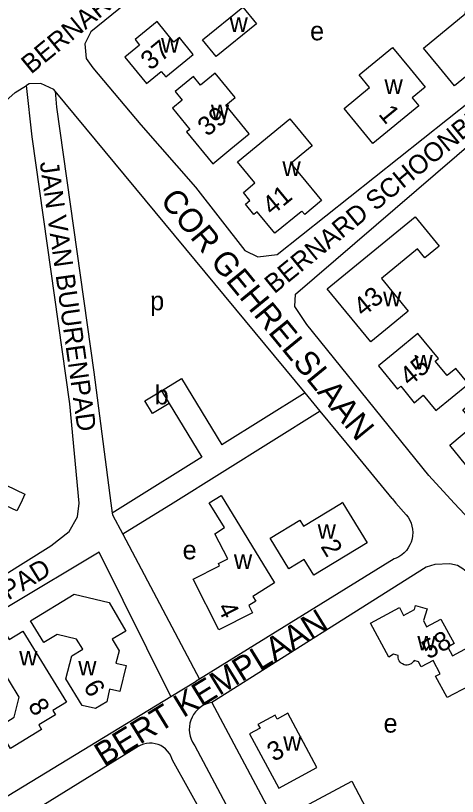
# Model space of a CAD drawing. Extents: x 156721 to 158827, y 386657 to 388950.
# Drawn here: x 157939.6 to 158033, y 387188 to 387353.1 of the extents above; entities that cross this region are included whole.
import ezdxf

# ---------------------------------------------------------------- set-up
doc = ezdxf.new("R2010")
doc.units = 0
for name, color, linetype in [('BLT_Basislijn', 7, 'Continuous'), ('BLT_Bebouwing', 7, 'Continuous'), ('BLT_Centroide', 7, 'Continuous'), ('BLT_Huisnummer', 7, 'Continuous'), ('BLT_Straatnaam', 7, 'Continuous'), ('BLT_Straatnaam_verkleind', 7, 'Continuous')]:
    doc.layers.add(name, color=color, linetype=linetype)

msp = doc.modelspace()

# ---------------------------------------------------------------- linework, layer by layer
at = {"layer": 'BLT_Basislijn'}
for p, q in [((158000.82, 387273.29), (157948.01, 387337.05)), ((157998.81, 387294.14), (158040.29, 387329.84)), ((157998.65, 387291.58), (157998.81, 387294.14)), ((158001.18, 387287.72), (157998.65, 387291.58)), ((158026.98, 387255.78), (158001.18, 387287.72)), ((157970.44, 387273.72), (157974.71, 387276.32)), ((157974.71, 387276.32), (157983.22, 387262.32)), ((158000.82, 387273.29), (157983.22, 387262.32)), ((158004.03, 387269.4), (158000.82, 387273.29)), ((157972.06, 387271.07), (157978.98, 387259.68)), ((158004.03, 387269.4), (157972.9, 387250)), ((157978.98, 387259.68), (157963.44, 387250)), ((158032.35, 387250), (158026.98, 387255.78)), ((158019.21, 387250.92), (158020.01, 387250)), ((157959.75, 387250), (157960.03, 387247.87)), ((157963.44, 387250), (157960.03, 387247.87)), ((157972.9, 387250), (157962.27, 387243.38)), ((158020.01, 387250), (158022.17, 387247.53)), ((157962.27, 387243.38), (157978.51, 387212.78)), ((158019.68, 387238.19), (157978.51, 387212.78)), ((157972.45, 387209.08), (157977.82, 387212.35)), ((157978.51, 387212.78), (157977.82, 387212.35)), ((157977.51, 387198.65), (157989.02, 387176.97))]:
    msp.add_line(p, q, dxfattribs=at)
for points in [[(158050, 387375.02), (158049.49, 387375.73), (158048.37, 387376.34), (158031.13, 387379.93), (158003.61, 387384.4), (157998.01, 387384.1), (157955.51, 387349.64), (157954.23, 387347.08), (157954.56, 387344.01), (157955.96, 387341.99), (157966.08, 387329.93), (157977.64, 387316.81), (157988.08, 387303.39), (157990.8, 387302.06), (157994.9, 387302.57), (158036.09, 387335.26), (158043.26, 387341.61), (158045.02, 387343.53), (158045.82, 387345.07), (158049.16, 387357.46), (158050, 387361.12)], [(157905.28, 387250), (157920.68, 387259.62), (157921.98, 387262.21), (157921.55, 387266.54), (157915.93, 387317.12), (157930.38, 387328.71), (157939.55, 387336.83), (157941.9, 387338.25)], [(157948.01, 387337.05), (157947.71, 387337.43), (157944.97, 387338.68), (157942.5, 387338.61), (157941.9, 387338.25)], [(157953.07, 387250), (157951.1, 387270.95), (157943.14, 387327.44), (157941.9, 387338.25)], [(157948.01, 387337.05), (157948.24, 387333.73), (157956.13, 387277.66), (157959.75, 387250)], [(158019.21, 387250.92), (158011.51, 387260.38), (158004.03, 387269.4)], [(157895.33, 387208.5), (157912.28, 387219.15), (157947.06, 387240.92), (157950.97, 387244), (157952.73, 387247.1), (157953.07, 387250)], [(158050, 387233.69), (158048.71, 387234.64), (158035.71, 387246.38), (158032.35, 387250)], [(157960.03, 387247.87), (157960.07, 387247.51), (157962.27, 387243.38)], [(158022.17, 387247.53), (158022.59, 387246.99), (158022.94, 387246.4), (158023.21, 387245.77), (158023.42, 387245.12), (158023.54, 387244.44), (158023.59, 387243.76), (158023.55, 387243.08), (158023.44, 387242.4), (158023.25, 387241.75), (158022.98, 387241.12), (158022.64, 387240.52), (158022.23, 387239.97), (158021.77, 387239.47), (158021.24, 387239.03), (158020.67, 387238.65), (158020.06, 387238.34), (158019.68, 387238.19)], [(157972.45, 387209.08), (157957.27, 387239.59), (157919.61, 387217.02), (157881.79, 387194.01), (157881.43, 387193.77), (157881.11, 387193.46), (157880.86, 387193.1), (157880.68, 387192.7), (157880.57, 387192.28), (157880.54, 387191.84), (157880.59, 387191.4), (157880.72, 387190.98), (157880.92, 387190.6), (157881.17, 387190.28), (157889.75, 387180.7), (157901.39, 387167.48)], [(158050, 387223.36), (158034.16, 387236.11), (158033.04, 387236.75), (158031.4, 387237.15), (158028.25, 387237.03), (158026.41, 387236.46), (157981.13, 387207.85)], [(157908.74, 387166.36), (157908.72, 387166.58), (157908.71, 387167.29), (157908.79, 387168), (157908.94, 387168.7), (157909.17, 387169.37), (157909.47, 387170.02), (157909.84, 387170.62), (157910.28, 387171.18), (157910.78, 387171.69), (157911.33, 387172.14), (157911.93, 387172.53), (157912.57, 387172.84), (157913.24, 387173.08), (157972.45, 387209.08)], [(157981.13, 387207.85), (157980.46, 387207.7), (157979.83, 387207.46), (157979.22, 387207.16), (157978.65, 387206.78), (157978.13, 387206.34), (157977.67, 387205.84), (157977.26, 387205.29), (157976.93, 387204.7), (157976.66, 387204.07), (157976.48, 387203.42), (157976.36, 387202.75), (157976.33, 387202.07), (157976.38, 387201.39), (157976.51, 387200.72), (157976.71, 387200.07), (157976.99, 387199.45), (157977.35, 387198.87), (157977.51, 387198.65)], [(157981.13, 387207.85), (157993.22, 387185.07), (158001.4, 387169.38)], [(157983.15, 387177.03), (157972.79, 387195.59), (157972.68, 387195.95), (157972.44, 387196.52), (157972.14, 387197.06), (157971.76, 387197.55), (157971.33, 387197.99), (157970.84, 387198.38), (157970.3, 387198.7), (157969.73, 387198.94), (157969.14, 387199.11), (157968.52, 387199.2), (157967.9, 387199.22), (157967.29, 387199.15), (157966.68, 387199), (157966.1, 387198.78), (157965.56, 387198.49), (157919.76, 387170.28)]]:
    msp.add_lwpolyline(points, dxfattribs=at)
at = {"layer": 'BLT_Bebouwing'}
msp.add_line((157970.44, 387273.72), (157972.06, 387271.07), dxfattribs=at)
for points in [[(158038.45, 387356.67), (158043.36, 387355.74), (158042.14, 387349.29), (158039.39, 387347.03), (158040.15, 387346.11), (158035.89, 387342.62), (158036.65, 387341.69), (158032.42, 387338.2), (158029.24, 387342.06), (158025.86, 387346.16), (158034.66, 387353.41), (158035.41, 387357.25), (158038.45, 387356.67)], [(157987.67, 387354.86), (157990.56, 387351.3), (157982.04, 387344.39), (157979.15, 387347.94), (157987.67, 387354.86)], [(157964.88, 387347.98), (157965.83, 387346.82), (157962.74, 387344.28), (157967.31, 387338.72), (157970.4, 387341.26), (157971.35, 387340.1), (157977.15, 387344.85), (157974.24, 387348.4), (157973.08, 387347.45), (157969.53, 387351.79), (157964.88, 387347.98)], [(158023.01, 387341.79), (158026.17, 387337.91), (158023.48, 387335.7), (158024.84, 387333.99), (158015.14, 387325.99), (158011.97, 387329.86), (158009.06, 387333.42), (158014.44, 387337.83), (158012.23, 387340.54), (158019.3, 387346.33), (158023.01, 387341.79)], [(157985.15, 387324.89), (157989.03, 387328.07), (157984.08, 387334.11), (157986.03, 387335.72), (157981.79, 387340.89), (157978.71, 387338.36), (157977.21, 387340.18), (157973.34, 387337)], [(157973.34, 387337), (157974.83, 387335.18), (157972.77, 387333.49), (157976.45, 387329), (157975.77, 387328.45), (157981.29, 387321.72), (157985.15, 387324.89)], [(158000, 387328.31), (158002.3, 387325.52), (158000, 387323.63), (157997.81, 387321.82), (158000, 387319.16), (158004.29, 387313.94), (158000.73, 387311.02), (158000.16, 387311.71), (158000, 387311.58), (157994.45, 387307.03), (157990.7, 387311.59), (157990.01, 387311.03), (157988.23, 387313.2), (157989.17, 387313.97), (157987.78, 387315.66), (157990.22, 387317.67), (157986.54, 387322.15), (157997.61, 387331.22), (158000, 387328.31)], [(158024.08, 387310.52), (158029.14, 387304.33), (158026.12, 387301.86), (158024.61, 387303.72), (158016.95, 387297.46), (158022.59, 387290.56), (158018.56, 387287.27), (158014.69, 387284.11), (158005.49, 387295.32), (158024.08, 387310.52)], [(158028.45, 387269.53), (158035.35, 387275.22), (158032.68, 387278.46), (158030.84, 387276.94), (158028.32, 387280), (158029.02, 387280.57), (158024.68, 387285.83), (158020.19, 387282.15), (158016.33, 387278.98), (158020.35, 387274.1), (158021.04, 387274.67), (158023.9, 387271.21), (158025.78, 387272.77), (158028.45, 387269.53)], [(157972.06, 387271.07), (157968.57, 387268.92), (157966.93, 387271.61), (157970.44, 387273.72)], [(158040.47, 387256.1), (158038.05, 387254.12), (158036.33, 387256.19), (158035.96, 387255.85), (158035.25, 387256.72), (158035.63, 387257.04), (158031.39, 387262.24), (158036.66, 387266.61), (158034.19, 387269.71), (158038.07, 387272.86), (158040.11, 387274.52), (158045.54, 387267.86), (158042.43, 387265.33), (158046.17, 387260.76), (158043.76, 387258.78), (158045.21, 387257), (158041.93, 387254.32), (158040.47, 387256.1)], [(157922.46, 387250), (157925.12, 387251.67), (157924.87, 387252.7), (157925.26, 387253.71), (157926.17, 387254.28), (157927.25, 387254.21), (157928.09, 387253.54), (157928.84, 387253.97), (157931.11, 387250.32), (157933.1, 387251.61), (157931.93, 387252.16), (157933.61, 387255.68), (157941.6, 387251.9), (157940.7, 387250)], [(157983.09, 387251.56), (157994.37, 387233.13), (157989.74, 387230.26), (157990.38, 387229.24), (157988.91, 387228.36), (157989.7, 387226.81), (157982.57, 387223.18), (157977.16, 387233.87), (157982.75, 387236.7), (157982.5, 387237.19), (157984.46, 387238.18), (157981.75, 387243.51), (157983.81, 387244.79), (157980.56, 387250.03)], [(157980.56, 387250.03), (157983.09, 387251.56)], [(157940.7, 387250), (157939.91, 387248.35), (157936.43, 387250)], [(158008.82, 387250), (158013.95, 387241.61), (158002.68, 387234.72), (158000.64, 387238.07), (157997.38, 387236.08), (157993.42, 387242.56), (157999.69, 387246.39), (158000.48, 387245.1), (158008.49, 387250)], [(158008.49, 387250), (158008.73, 387250.15), (158008.82, 387250)], [(157951.99, 387230.74), (157959.43, 387228.97), (157962.89, 387222.91), (157960.04, 387221.18), (157961.51, 387218.75), (157960.84, 387216.11), (157962.97, 387215.64), (157961.64, 387210.11), (157959.47, 387210.61), (157958.88, 387207.99), (157956.5, 387206.52), (157953.72, 387207.17), (157950.27, 387212.82), (157951.52, 387217.71), (157953.8, 387219.1), (157952.5, 387221.23), (157948.4, 387222.21), (157945.58, 387220.48), (157942.76, 387225.09), (157951.99, 387230.74)], [(158014.62, 387224.59), (158020.75, 387227.9), (158021.65, 387226.2), (158023.94, 387227.47), (158024.19, 387228.34), (158026.63, 387227.59), (158025.85, 387225.13), (158026.51, 387223.85), (158029.54, 387225.45), (158032.34, 387220.29), (158030.98, 387219.55), (158031.98, 387217.71), (158038.74, 387221.38)], [(158035.41, 387211.29), (158030.86, 387208.84), (158028.41, 387213.39), (158029.38, 387213.91), (158027.88, 387216.69), (158025.35, 387215.33), (158024.82, 387216.42), (158023.88, 387216.72), (158023.75, 387216.49), (158023.55, 387216.24), (158023.27, 387216.02), (158023.05, 387215.91), (158022.88, 387215.83), (158022.69, 387215.77), (158022.41, 387215.73), (158022.07, 387215.74), (158021.73, 387215.81), (158021.39, 387215.96), (158021.1, 387216.16), (158020.89, 387216.38), (158020.71, 387216.63), (158020.58, 387216.9), (158020.48, 387217.34), (158020.48, 387217.76), (158019.53, 387218.03), (158018.51, 387217.4), (158014.62, 387224.59)], [(157941.16, 387222.93), (157950.36, 387207.9), (157947.48, 387206.13), (157948.04, 387205.21), (157944.53, 387203.08), (157945.1, 387202.14), (157938.52, 387198.11), (157935.8, 387202.55), (157939.32, 387204.7), (157940.34, 387208.91), (157936.19, 387215.69), (157932.79, 387213.6), (157930.39, 387217.53), (157937.74, 387222.01), (157938.26, 387221.16), (157941.16, 387222.93)], [(157989.05, 387201.16), (157995.24, 387189.72), (158003.33, 387194.04), (157997.18, 387205.53), (157994.91, 387204.31), (157994.47, 387205.13), (157990.86, 387203.19), (157991.31, 387202.38), (157989.05, 387201.16)], [(157999.79, 387185.34), (158010.67, 387191.17), (158014.46, 387184.08), (158013.15, 387183.38), (158017.88, 387174.55), (158011.24, 387170.99), (158006.51, 387179.82), (158003.59, 387178.26), (157999.79, 387185.34)]]:
    msp.add_lwpolyline(points, dxfattribs=at)

# ---------------------------------------------------------------- texts
at = {"layer": 'BLT_Centroide'}
for s, p in [('w', (157984.85, 387349.62)), ('e', (158001.87, 387347.83)), ('w', (157970.37, 387345.25)), ('w', (158017.61, 387336.48)), ('w', (157980.91, 387331.17)), ('w', (157996.03, 387319.14)), ('p', (157968.06, 387290.75)), ('w', (158017.31, 387291.62)), ('w', (158023.94, 387278.23)), ('b', (157969.01, 387270.85)), ('w', (158003.47, 387242.44)), ('e', (157974.92, 387238.09)), ('w', (157985.77, 387236.06)), ('w', (158024.55, 387218.84)), ('w', (157940.38, 387215.64)), ('w', (157952.86, 387213.55)), ('e', (158017.4, 387201.45)), ('w', (157996.19, 387197.61))]:
    msp.add_text(s, height=4, dxfattribs=at).set_placement(p)
at = {"layer": 'BLT_Huisnummer'}
for s, rotation, p in [('37', 39.3475, (157968.11, 387341.33)), ('39', 39.3757, (157980.16, 387327.35)), ('1', 309.2862, (158016.18, 387332.17)), ('41', 39.377, (157993.82, 387310.66)), ('43', 39.2628, (158013.1, 387289.23)), ('45', 39.503, (158022.89, 387274.55)), ('2', 301.4192, (158003.99, 387240.81)), ('4', 296.8538, (157982.18, 387227.87)), ('58', 28.5532, (158026.86, 387216.86)), ('6', 301.4472, (157953.82, 387211.17)), ('8', 301.4761, (157942.12, 387207.18)), ('3', 28.4155, (157994.17, 387195.22))]:
    msp.add_text(s, height=4, rotation=rotation, dxfattribs=at).set_placement(p)
at = {"layer": 'BLT_Straatnaam'}
for s, height, rotation, p in [('JAN VAN BUURENPAD', 4, 278.0194, (157944.71, 387322.02)), ('COR GEHRELSLAAN', 5, 309.3493, (157970, 387313.92)), ('PIET VERHOEVENPAD', 4, 31.5695, (157898.06, 387204.77)), ('BERT KEMPLAAN', 5, 31.5866, (157958.29, 387194.18))]:
    msp.add_text(s, height=height, rotation=rotation, dxfattribs=at).set_placement(p)
at = {"layer": 'BLT_Straatnaam_verkleind'}
for p in [(157942.88, 387340.56), (157994.32, 387294.1)]:
    msp.add_text('BERNARD SCHOONBEEKLAAN', height=4, rotation=39.3498, dxfattribs=at).set_placement(p)

doc.saveas('drawing.dxf')
